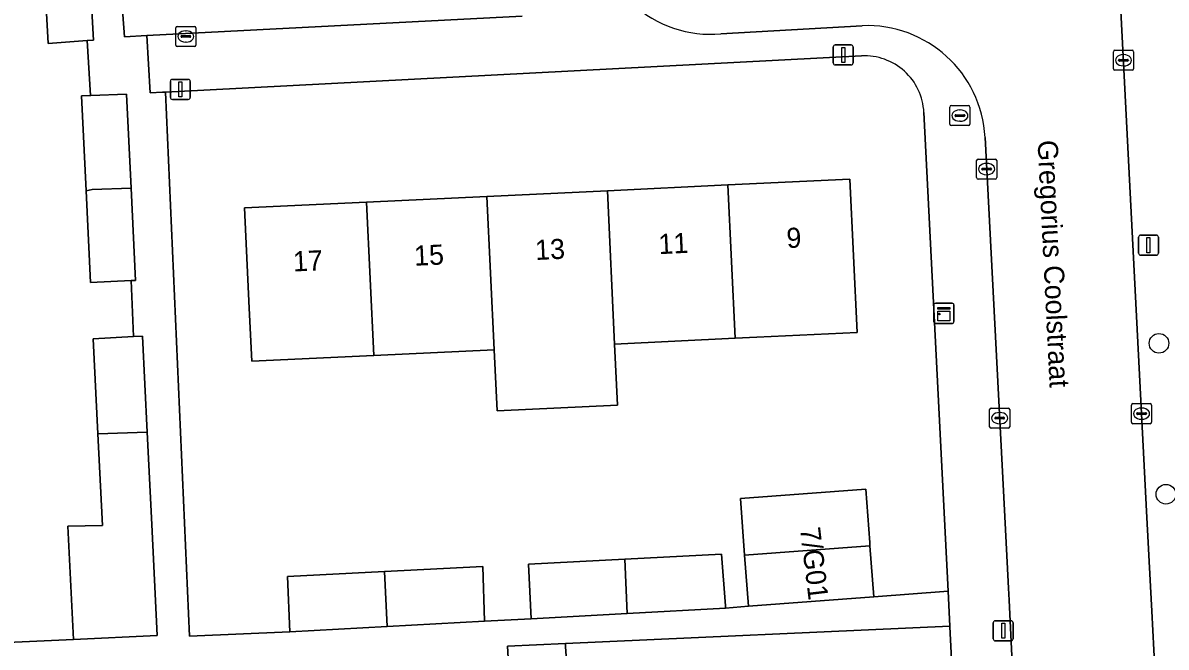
# Model space of a CAD drawing. Extents: x 160554 to 161248, y 385329 to 386506.
# Drawn here: x 160874.5 to 160931.4, y 385371.5 to 385402.6 of the extents above; entities that cross this region are included whole.
import ezdxf

# ---------------------------------------------------------------- set-up
doc = ezdxf.new("R2010")
doc.units = 0
for name, color, linetype in [('IMGEO_Boom', 7, 'Continuous'), ('IMGEO_Brandkraan', 7, 'Continuous'), ('IMGEO_Erf', 7, 'Continuous'), ('IMGEO_Kast', 7, 'Continuous'), ('IMGEO_Kolk', 7, 'Continuous'), ('IMGEO_Lichtmast', 7, 'Continuous'), ('IMGEO_Openbare_ruimte_label', 7, 'Continuous'), ('IMGEO_Pand', 7, 'Continuous'), ('IMGEO_Pand_nummerreeks', 7, 'Continuous'), ('IMGEO_Rijbaan_lokaal_open', 7, 'Continuous'), ('IMGEO_Rioolput', 7, 'Continuous'), ('IMGEO_Voetpad_open', 7, 'Continuous')]:
    doc.layers.add(name, color=color, linetype=linetype)

msp = doc.modelspace()

# ---------------------------------------------------------------- linework, layer by layer
at = {"layer": 'IMGEO_Boom'}
for centre in [(160931.04, 385386.641), (160931.387, 385379.124)]:
    msp.add_circle(centre, 0.489, dxfattribs=at)
at = {"layer": 'IMGEO_Brandkraan'}
for p, q in [((160920.632, 385397.558), (160920.632, 385398.41)), ((160920.707, 385398.484), (160921.559, 385398.484)), ((160920.934, 385398.027), (160921.332, 385398.027)), ((160921.12, 385398.264), (160921.145, 385398.264)), ((160921.633, 385398.41), (160921.633, 385397.558)), ((160921.559, 385397.484), (160920.707, 385397.484)), ((160920.891, 385397.978), (160920.891, 385397.99)), ((160921.329, 385397.941), (160920.931, 385397.941)), ((160921.143, 385397.704), (160921.118, 385397.704)), ((160921.375, 385397.99), (160921.375, 385397.978))]:
    msp.add_line(p, q, dxfattribs=at)
for points in [[(160920.632, 385397.558), (160920.632, 385398.41)], [(160920.707, 385398.484), (160921.559, 385398.484)], [(160921.633, 385398.41), (160921.633, 385397.558)], [(160921.559, 385397.484), (160920.707, 385397.484)]]:
    msp.add_lwpolyline(points, dxfattribs=at)
for centre, radius, start, end in [((160920.709, 385398.408), 0.0765, 91.552, 178.448), ((160920.709, 385398.408), 0.0765, 91.552, 178.448), ((160920.931, 385397.987), 0.0403, 85.8775, 175.7526), ((160921.336, 385397.989), 0.0386, 1.7309, 96.639), ((160921.557, 385398.408), 0.0765, 1.552, 88.448), ((160921.557, 385398.408), 0.0765, 1.552, 88.448), ((160920.709, 385397.56), 0.0765, 181.552, 268.448), ((160920.709, 385397.56), 0.0765, 181.552, 268.448), ((160920.928, 385397.977), 0.0366, 178.938, 274.7102), ((160921.332, 385397.984), 0.043, 264.8664, 352.4533), ((160921.557, 385397.56), 0.0765, 271.552, 358.448), ((160921.557, 385397.56), 0.0765, 271.552, 358.448)]:
    msp.add_arc(centre, radius, start, end, dxfattribs=at)
for centre, major_axis, ratio, start_param, end_param in [((160921.119, 385397.984), (-0.387, 0.002), 0.722429, 4.712389, 7.853982), ((160921.144, 385397.984), (-0.39, 0.002), 0.717154, 1.570796, 4.712389)]:
    msp.add_ellipse(centre, major_axis=major_axis, ratio=ratio, start_param=start_param, end_param=end_param, dxfattribs=at)
at = {"layer": 'IMGEO_Erf'}
for points in [[(160897.243, 385438.326), (160877.729, 385437.253), (160877.842, 385435.243), (160880.357, 385435.392), (160880.642, 385430.564), (160878.127, 385430.416), (160878.191, 385429.193), (160880.717, 385429.297), (160880.976, 385424.49), (160878.445, 385424.385), (160878.582, 385421.795), (160881.111, 385421.882), (160881.365, 385417.247), (160881.62, 385412.598), (160879.203, 385412.47), (160879.343, 385409.828), (160881.588, 385409.991), (160881.935, 385405.215), (160879.559, 385405.043), (160879.324, 385405.026), (160879.55, 385401.9), (160880.663, 385401.968), (160899.343, 385402.939)], [(160862.47, 385403.235), (160863.736, 385397.37), (160865.003, 385391.506), (160866.269, 385385.641), (160867.536, 385379.776), (160868.833, 385373.771), (160870.791, 385371.602), (160877.019, 385371.889), (160876.742, 385377.54), (160878.457, 385377.572), (160878.235, 385382.13), (160878.005, 385386.871), (160880.011, 385386.98), (160879.895, 385389.763), (160877.87, 385389.674), (160877.649, 385394.232), (160877.419, 385398.963), (160877.86, 385398.98), (160877.7, 385401.716), (160875.765, 385401.582), (160875.508, 385406.109)], [(160916.242, 385400.957), (160881.597, 385399.155), (160882.791, 385372.057), (160887.787, 385372.277), (160887.666, 385375.024), (160892.503, 385375.272), (160897.386, 385375.523), (160897.481, 385372.8), (160899.803, 385372.926), (160899.667, 385375.639), (160904.454, 385375.885), (160909.276, 385376.132), (160909.466, 385373.562), (160909.474, 385373.448), (160910.609, 385373.557), (160910.421, 385376.088), (160910.211, 385378.919)], [(160910.211, 385378.919), (160916.447, 385379.382), (160916.645, 385376.713), (160916.657, 385376.551), (160916.845, 385374.021), (160920.549, 385374.296), (160920.417, 385376.899), (160919.341, 385398.143)], [(160920.639, 385372.514), (160920.637, 385372.559), (160901.502, 385371.69), (160901.512, 385371.536), (160901.838, 385366.669), (160898.897, 385366.5), (160899.11, 385362.675), (160902.092, 385362.843), (160902.409, 385358.084), (160902.739, 385353.145), (160899.65, 385352.956), (160899.708, 385351.905), (160902.817, 385351.984), (160903.149, 385346.031), (160900.026, 385345.864), (160900.191, 385342.73), (160900.274, 385342.734), (160904.681, 385342.949), (160919.294, 385343.663)], [(160921.951, 385346.6), (160920.639, 385372.514)]]:
    msp.add_lwpolyline(points, dxfattribs=at)
msp.add_lwpolyline([(160897.957, 385386.321), (160891.964, 385386.036), (160885.894, 385385.748), (160885.769, 385388.391), (160885.532, 385393.385), (160891.601, 385393.673), (160897.594, 385393.958), (160903.588, 385394.242), (160909.581, 385394.527), (160915.656, 385394.815), (160916.019, 385387.178), (160911.025, 385386.941), (160909.944, 385386.89), (160903.951, 385386.605), (160904.095, 385383.568), (160898.101, 385383.284)], close=True, dxfattribs=at)
msp.add_arc((160916.386, 385398.002), 2.958, 2.7313, 92.7876, dxfattribs=at)
at = {"layer": 'IMGEO_Kast'}
for p, q in [((160919.835, 385387.711), (160919.835, 385388.552)), ((160919.835, 385388.552), (160919.835, 385387.711)), ((160919.91, 385388.636), (160920.751, 385388.636)), ((160920.751, 385388.636), (160919.91, 385388.636)), ((160920.835, 385388.561), (160920.835, 385387.72)), ((160920.835, 385387.72), (160920.835, 385388.561)), ((160920.76, 385387.636), (160919.919, 385387.636)), ((160919.919, 385387.636), (160920.76, 385387.636))]:
    msp.add_line(p, q, dxfattribs=at)
for points in [[(160920.03, 385388.426), (160920.63, 385388.426), (160920.63, 385388.341), (160920.03, 385388.341), (160920.03, 385388.426)], [(160920.03, 385388.251), (160920.63, 385388.251), (160920.63, 385387.762), (160920.03, 385387.762), (160920.03, 385388.251)]]:
    msp.add_lwpolyline(points, dxfattribs=at)
msp.add_circle((160920.114, 385388.1), 0.0377, dxfattribs=at)
for centre, start, end in [((160919.913, 385388.558), 92.4484, 184.2845), ((160919.913, 385388.558), 92.4484, 184.2845), ((160920.757, 385388.558), 2.4484, 94.2845), ((160920.757, 385388.558), 2.4484, 94.2845), ((160919.913, 385387.714), 182.4484, 274.2845), ((160919.913, 385387.714), 182.4484, 274.2845), ((160920.757, 385387.714), 272.4484, 4.2845), ((160920.757, 385387.714), 272.4484, 4.2845)]:
    msp.add_arc(centre, 0.0779, start, end, dxfattribs=at)
at = {"layer": 'IMGEO_Kolk'}
for p, q in [((160928.772, 385400.314), (160928.772, 385401.166)), ((160928.847, 385401.24), (160929.699, 385401.24)), ((160929.26, 385401.02), (160929.285, 385401.02)), ((160929.773, 385401.166), (160929.773, 385400.314)), ((160929.031, 385400.734), (160929.031, 385400.746)), ((160929.469, 385400.697), (160929.071, 385400.697)), ((160929.074, 385400.783), (160929.472, 385400.783)), ((160929.283, 385400.46), (160929.258, 385400.46)), ((160929.515, 385400.746), (160929.515, 385400.734)), ((160929.699, 385400.24), (160928.847, 385400.24)), ((160921.963, 385394.894), (160921.963, 385395.746)), ((160922.038, 385395.82), (160922.89, 385395.82)), ((160922.964, 385395.746), (160922.964, 385394.894)), ((160922.222, 385395.314), (160922.222, 385395.326)), ((160922.66, 385395.277), (160922.262, 385395.277)), ((160922.265, 385395.363), (160922.663, 385395.363)), ((160922.451, 385395.6), (160922.476, 385395.6)), ((160922.706, 385395.326), (160922.706, 385395.314)), ((160922.89, 385394.82), (160922.038, 385394.82)), ((160922.474, 385395.04), (160922.449, 385395.04)), ((160922.611, 385382.489), (160922.611, 385383.341)), ((160922.686, 385383.415), (160923.538, 385383.415)), ((160923.612, 385383.341), (160923.612, 385382.489)), ((160929.672, 385382.713), (160929.672, 385383.565)), ((160929.747, 385383.639), (160930.599, 385383.639)), ((160930.16, 385383.419), (160930.185, 385383.419)), ((160930.673, 385383.565), (160930.673, 385382.713)), ((160922.87, 385382.909), (160922.87, 385382.921)), ((160923.308, 385382.872), (160922.91, 385382.872)), ((160922.913, 385382.958), (160923.311, 385382.958)), ((160923.099, 385383.195), (160923.124, 385383.195)), ((160923.354, 385382.921), (160923.354, 385382.909)), ((160929.931, 385383.133), (160929.931, 385383.145)), ((160930.369, 385383.096), (160929.971, 385383.096)), ((160929.974, 385383.182), (160930.372, 385383.182)), ((160930.183, 385382.859), (160930.158, 385382.859)), ((160930.415, 385383.145), (160930.415, 385383.133)), ((160923.538, 385382.415), (160922.686, 385382.415)), ((160923.122, 385382.635), (160923.097, 385382.635)), ((160930.599, 385382.639), (160929.747, 385382.639))]:
    msp.add_line(p, q, dxfattribs=at)
for points in [[(160928.772, 385400.314), (160928.772, 385401.166)], [(160928.847, 385401.24), (160929.699, 385401.24)], [(160929.773, 385401.166), (160929.773, 385400.314)], [(160929.699, 385400.24), (160928.847, 385400.24)], [(160921.963, 385394.894), (160921.963, 385395.746)], [(160922.038, 385395.82), (160922.89, 385395.82)], [(160922.964, 385395.746), (160922.964, 385394.894)], [(160922.89, 385394.82), (160922.038, 385394.82)], [(160922.611, 385382.489), (160922.611, 385383.341)], [(160922.686, 385383.415), (160923.538, 385383.415)], [(160923.612, 385383.341), (160923.612, 385382.489)], [(160929.672, 385382.713), (160929.672, 385383.565)], [(160929.747, 385383.639), (160930.599, 385383.639)], [(160930.673, 385383.565), (160930.673, 385382.713)], [(160923.538, 385382.415), (160922.686, 385382.415)], [(160930.599, 385382.639), (160929.747, 385382.639)]]:
    msp.add_lwpolyline(points, dxfattribs=at)
for centre, radius, start, end in [((160928.849, 385401.164), 0.0765, 91.552, 178.448), ((160928.849, 385401.164), 0.0765, 91.552, 178.448), ((160929.697, 385401.164), 0.0765, 1.552, 88.448), ((160929.697, 385401.164), 0.0765, 1.552, 88.448), ((160928.849, 385400.316), 0.0765, 181.552, 268.448), ((160928.849, 385400.316), 0.0765, 181.552, 268.448), ((160929.071, 385400.743), 0.0403, 85.8775, 175.7526), ((160929.068, 385400.733), 0.0366, 178.938, 274.7102), ((160929.472, 385400.74), 0.043, 264.8664, 352.4533), ((160929.476, 385400.745), 0.0386, 1.7309, 96.639), ((160929.697, 385400.316), 0.0765, 271.552, 358.448), ((160929.697, 385400.316), 0.0765, 271.552, 358.448), ((160922.04, 385395.744), 0.0765, 91.552, 178.448), ((160922.04, 385395.744), 0.0765, 91.552, 178.448), ((160922.888, 385395.744), 0.0765, 1.552, 88.448), ((160922.888, 385395.744), 0.0765, 1.552, 88.448), ((160922.262, 385395.323), 0.0403, 85.8775, 175.7526), ((160922.259, 385395.313), 0.0366, 178.938, 274.7102), ((160922.663, 385395.32), 0.043, 264.8664, 352.4533), ((160922.667, 385395.325), 0.0386, 1.7309, 96.639), ((160922.04, 385394.896), 0.0765, 181.552, 268.448), ((160922.04, 385394.896), 0.0765, 181.552, 268.448), ((160922.888, 385394.896), 0.0765, 271.552, 358.448), ((160922.888, 385394.896), 0.0765, 271.552, 358.448), ((160922.688, 385383.339), 0.0765, 91.552, 178.448), ((160922.688, 385383.339), 0.0765, 91.552, 178.448), ((160923.536, 385383.339), 0.0765, 1.552, 88.448), ((160923.536, 385383.339), 0.0765, 1.552, 88.448), ((160929.749, 385383.563), 0.0765, 91.552, 178.448), ((160929.749, 385383.563), 0.0765, 91.552, 178.448), ((160930.597, 385383.563), 0.0765, 1.552, 88.448), ((160930.597, 385383.563), 0.0765, 1.552, 88.448), ((160922.91, 385382.918), 0.0403, 85.8775, 175.7526), ((160922.907, 385382.908), 0.0366, 178.938, 274.7102), ((160923.311, 385382.915), 0.043, 264.8664, 352.4533), ((160923.315, 385382.92), 0.0386, 1.7309, 96.639), ((160929.749, 385382.715), 0.0765, 181.552, 268.448), ((160929.749, 385382.715), 0.0765, 181.552, 268.448), ((160929.971, 385383.142), 0.0403, 85.8775, 175.7526), ((160929.968, 385383.132), 0.0366, 178.938, 274.7102), ((160930.372, 385383.139), 0.043, 264.8664, 352.4533), ((160930.376, 385383.144), 0.0386, 1.7309, 96.639), ((160930.597, 385382.715), 0.0765, 271.552, 358.448), ((160930.597, 385382.715), 0.0765, 271.552, 358.448), ((160922.688, 385382.491), 0.0765, 181.552, 268.448), ((160922.688, 385382.491), 0.0765, 181.552, 268.448), ((160923.536, 385382.491), 0.0765, 271.552, 358.448), ((160923.536, 385382.491), 0.0765, 271.552, 358.448)]:
    msp.add_arc(centre, radius, start, end, dxfattribs=at)
for centre, major_axis, ratio, start_param, end_param in [((160929.259, 385400.74), (-0.387, 0.002), 0.722429, 4.712389, 7.853982), ((160929.284, 385400.74), (-0.39, 0.002), 0.717154, 1.570796, 4.712389), ((160922.45, 385395.32), (-0.387, 0.002), 0.722429, 4.712389, 7.853982), ((160922.475, 385395.32), (-0.39, 0.002), 0.717154, 1.570796, 4.712389), ((160930.159, 385383.139), (-0.387, 0.002), 0.722429, 4.712389, 7.853982), ((160930.184, 385383.139), (-0.39, 0.002), 0.717154, 1.570796, 4.712389), ((160923.098, 385382.915), (-0.387, 0.002), 0.722429, 4.712389, 7.853982), ((160923.123, 385382.915), (-0.39, 0.002), 0.717154, 1.570796, 4.712389)]:
    msp.add_ellipse(centre, major_axis=major_axis, ratio=ratio, start_param=start_param, end_param=end_param, dxfattribs=at)
at = {"layer": 'IMGEO_Lichtmast'}
for p, q in [((160914.929, 385401.505), (160915.719, 385401.505)), ((160915.719, 385401.505), (160914.929, 385401.505)), ((160914.829, 385400.605), (160914.829, 385401.405)), ((160914.829, 385401.405), (160914.829, 385400.605)), ((160915.819, 385401.405), (160915.819, 385400.605)), ((160915.819, 385400.605), (160915.819, 385401.405)), ((160915.719, 385400.505), (160914.929, 385400.505)), ((160914.929, 385400.505), (160915.719, 385400.505)), ((160881.94, 385399.789), (160882.73, 385399.789)), ((160882.73, 385399.789), (160881.94, 385399.789)), ((160881.84, 385398.889), (160881.84, 385399.689)), ((160881.84, 385399.689), (160881.84, 385398.889)), ((160882.83, 385399.689), (160882.83, 385398.889)), ((160882.83, 385398.889), (160882.83, 385399.689)), ((160882.73, 385398.789), (160881.94, 385398.789)), ((160881.94, 385398.789), (160882.73, 385398.789)), ((160930.022, 385391.129), (160930.022, 385391.929)), ((160930.022, 385391.929), (160930.022, 385391.129)), ((160930.122, 385392.029), (160930.912, 385392.029)), ((160930.912, 385392.029), (160930.122, 385392.029)), ((160931.012, 385391.929), (160931.012, 385391.129)), ((160931.012, 385391.129), (160931.012, 385391.929)), ((160930.912, 385391.029), (160930.122, 385391.029)), ((160930.122, 385391.029), (160930.912, 385391.029)), ((160922.793, 385371.923), (160922.793, 385372.723)), ((160922.793, 385372.723), (160922.793, 385371.923)), ((160922.893, 385372.823), (160923.683, 385372.823)), ((160923.683, 385372.823), (160922.893, 385372.823)), ((160923.783, 385372.723), (160923.783, 385371.923)), ((160923.783, 385371.923), (160923.783, 385372.723)), ((160923.683, 385371.823), (160922.893, 385371.823)), ((160922.893, 385371.823), (160923.683, 385371.823))]:
    msp.add_line(p, q, dxfattribs=at)
for points in [[(160915.249, 385401.38), (160915.399, 385401.38), (160915.399, 385400.63), (160915.249, 385400.63), (160915.249, 385401.38)], [(160882.26, 385399.664), (160882.41, 385399.664), (160882.41, 385398.914), (160882.26, 385398.914), (160882.26, 385399.664)], [(160930.442, 385391.904), (160930.592, 385391.904), (160930.592, 385391.154), (160930.442, 385391.154), (160930.442, 385391.904)], [(160923.213, 385372.698), (160923.363, 385372.698), (160923.363, 385371.948), (160923.213, 385371.948), (160923.213, 385372.698)]]:
    msp.add_lwpolyline(points, dxfattribs=at)
for centre, start, end in [((160914.929, 385401.405), 90, 180), ((160914.929, 385401.405), 90, 180), ((160915.719, 385401.405), 0, 90), ((160915.719, 385401.405), 360, 90), ((160914.929, 385400.605), 180, 270), ((160914.929, 385400.605), 180, 270), ((160915.719, 385400.605), 270, 0), ((160915.719, 385400.605), 270, 0), ((160881.94, 385399.689), 90, 180), ((160881.94, 385399.689), 90, 180), ((160882.73, 385399.689), 0, 90), ((160882.73, 385399.689), 360, 90), ((160881.94, 385398.889), 180, 270), ((160881.94, 385398.889), 180, 270), ((160882.73, 385398.889), 270, 0), ((160882.73, 385398.889), 270, 0), ((160930.122, 385391.929), 90, 180), ((160930.122, 385391.929), 90, 180), ((160930.912, 385391.929), 0, 90), ((160930.912, 385391.929), 360, 90), ((160930.122, 385391.129), 180, 270), ((160930.122, 385391.129), 180, 270), ((160930.912, 385391.129), 270, 0), ((160930.912, 385391.129), 270, 0), ((160922.893, 385372.723), 90, 180), ((160922.893, 385372.723), 90, 180), ((160923.683, 385372.723), 0, 90), ((160923.683, 385372.723), 360, 90), ((160922.893, 385371.923), 180, 270), ((160922.893, 385371.923), 180, 270), ((160923.683, 385371.923), 270, 0), ((160923.683, 385371.923), 270, 0)]:
    msp.add_arc(centre, 0.1, start, end, dxfattribs=at)
at = {"layer": 'IMGEO_Pand'}
for points in [[(160877.769, 385406.191), (160875.508, 385406.109), (160875.765, 385401.582), (160877.7, 385401.716), (160878.016, 385401.738)], [(160877.86, 385398.98), (160877.419, 385398.963), (160877.649, 385394.232), (160877.957, 385394.299), (160879.885, 385394.368), (160879.655, 385399.051), (160877.878, 385398.981)], [(160909.944, 385386.89), (160911.025, 385386.941), (160916.019, 385387.178), (160915.656, 385394.815), (160909.581, 385394.527)], [(160879.885, 385394.368), (160877.957, 385394.299), (160877.649, 385394.232), (160877.87, 385389.674), (160879.895, 385389.763), (160880.111, 385389.773)], [(160903.588, 385394.242), (160897.594, 385393.958), (160897.957, 385386.321), (160898.101, 385383.284), (160904.095, 385383.568), (160903.951, 385386.605)], [(160903.951, 385386.605), (160909.944, 385386.89), (160909.581, 385394.527), (160903.588, 385394.242)], [(160891.601, 385393.673), (160885.532, 385393.385), (160885.769, 385388.391), (160885.894, 385385.748), (160891.964, 385386.036)], [(160891.964, 385386.036), (160897.957, 385386.321), (160897.594, 385393.958), (160891.601, 385393.673)], [(160880.011, 385386.98), (160878.005, 385386.871), (160878.235, 385382.13), (160880.687, 385382.218), (160880.452, 385387.004)], [(160880.687, 385382.218), (160878.235, 385382.13), (160878.457, 385377.572), (160876.742, 385377.54), (160877.019, 385371.889), (160881.182, 385372.092), (160880.912, 385377.617)], [(160910.421, 385376.088), (160916.657, 385376.551), (160916.645, 385376.713), (160916.447, 385379.382), (160910.211, 385378.919)], [(160910.609, 385373.557), (160916.845, 385374.021), (160916.657, 385376.551), (160910.421, 385376.088)], [(160904.454, 385375.885), (160899.667, 385375.639), (160899.803, 385372.926), (160904.582, 385373.184)], [(160904.582, 385373.184), (160909.474, 385373.448), (160909.466, 385373.562), (160909.276, 385376.132), (160904.454, 385375.885)], [(160892.503, 385375.272), (160887.666, 385375.024), (160887.787, 385372.277), (160892.633, 385372.538)], [(160892.633, 385372.538), (160897.481, 385372.8), (160897.386, 385375.523), (160892.503, 385375.272)], [(160898.897, 385366.5), (160901.838, 385366.669), (160901.512, 385371.536), (160901.502, 385371.69), (160898.616, 385371.559)]]:
    msp.add_lwpolyline(points, close=True, dxfattribs=at)
at = {"layer": 'IMGEO_Rijbaan_lokaal_open'}
for points in [[(160930.876, 385369.442), (160930.677, 385373.303), (160930.613, 385374.533), (160930.421, 385378.278), (160928.798, 385410.012), (160927.711, 385434.087)], [(160909.24, 385402.054), (160916.263, 385402.46)], [(160922.383, 385396.893), (160923.352, 385378.327), (160923.555, 385374.442), (160923.586, 385373.849), (160925.003, 385344.077), (160932.172, 385344.383), (160930.876, 385369.442)]]:
    msp.add_lwpolyline(points, dxfattribs=at)
for centre, radius, start, end in [((160908.738, 385407.794), 5.762, 179.9394, 274.9999), ((160916.512, 385396.586), 5.879, 2.9934, 92.4248)]:
    msp.add_arc(centre, radius, start, end, dxfattribs=at)
at = {"layer": 'IMGEO_Rioolput'}
for p, q in [((160882.109, 385401.499), (160882.109, 385402.351)), ((160882.184, 385402.425), (160883.036, 385402.425)), ((160882.597, 385402.205), (160882.622, 385402.205)), ((160883.11, 385402.351), (160883.11, 385401.499)), ((160882.368, 385401.919), (160882.368, 385401.931)), ((160882.806, 385401.882), (160882.408, 385401.882)), ((160882.411, 385401.968), (160882.809, 385401.968)), ((160882.62, 385401.645), (160882.595, 385401.645)), ((160882.852, 385401.931), (160882.852, 385401.919)), ((160883.036, 385401.425), (160882.184, 385401.425))]:
    msp.add_line(p, q, dxfattribs=at)
for points in [[(160882.109, 385401.499), (160882.109, 385402.351)], [(160882.184, 385402.425), (160883.036, 385402.425)], [(160883.11, 385402.351), (160883.11, 385401.499)], [(160883.036, 385401.425), (160882.184, 385401.425)]]:
    msp.add_lwpolyline(points, dxfattribs=at)
for centre, radius, start, end in [((160882.186, 385402.349), 0.0765, 91.552, 178.448), ((160882.186, 385402.349), 0.0765, 91.552, 178.448), ((160883.034, 385402.349), 0.0765, 1.552, 88.448), ((160883.034, 385402.349), 0.0765, 1.552, 88.448), ((160882.186, 385401.501), 0.0765, 181.552, 268.448), ((160882.186, 385401.501), 0.0765, 181.552, 268.448), ((160882.408, 385401.928), 0.0403, 85.8775, 175.7526), ((160882.405, 385401.918), 0.0366, 178.938, 274.7102), ((160882.809, 385401.925), 0.043, 264.8664, 352.4533), ((160882.813, 385401.93), 0.0386, 1.7309, 96.639), ((160883.034, 385401.501), 0.0765, 271.552, 358.448), ((160883.034, 385401.501), 0.0765, 271.552, 358.448)]:
    msp.add_arc(centre, radius, start, end, dxfattribs=at)
for centre, major_axis, ratio, start_param, end_param in [((160882.596, 385401.925), (-0.387, 0.002), 0.722429, 4.712389, 7.853982), ((160882.621, 385401.925), (-0.39, 0.002), 0.717154, 1.570796, 4.712389)]:
    msp.add_ellipse(centre, major_axis=major_axis, ratio=ratio, start_param=start_param, end_param=end_param, dxfattribs=at)
at = {"layer": 'IMGEO_Voetpad_open'}
for points in [[(160932.057, 385407.596), (160929.105, 385465.306), (160926.084, 385465.091), (160927.066, 385445.771), (160927.07, 385445.742), (160927.718, 385434.204), (160927.711, 385434.087), (160928.798, 385410.012), (160930.421, 385378.278), (160930.613, 385374.533), (160930.677, 385373.303), (160930.876, 385369.442), (160932.172, 385344.383), (160938.642, 385344.628), (160938.716, 385344.635)], [(160877.769, 385406.191), (160878.016, 385401.738), (160877.7, 385401.716), (160877.86, 385398.98), (160877.878, 385398.981), (160879.655, 385399.051), (160879.885, 385394.368), (160880.111, 385389.773), (160879.895, 385389.763), (160880.011, 385386.98), (160880.452, 385387.004), (160880.687, 385382.218), (160880.912, 385377.617), (160881.182, 385372.092), (160877.019, 385371.889), (160870.791, 385371.602)], [(160898.897, 385366.5), (160898.616, 385371.559), (160901.502, 385371.69), (160920.637, 385372.559), (160920.549, 385374.296), (160916.845, 385374.021), (160910.609, 385373.557), (160909.474, 385373.448), (160904.582, 385373.184), (160899.803, 385372.926), (160897.481, 385372.8), (160892.633, 385372.538), (160887.787, 385372.277), (160882.791, 385372.057), (160881.597, 385399.155), (160881.45, 385399.147), (160880.838, 385399.115), (160880.663, 385401.968), (160879.55, 385401.9), (160879.324, 385405.026)], [(160899.343, 385402.939), (160880.663, 385401.968), (160880.838, 385399.115), (160881.45, 385399.147), (160881.597, 385399.155), (160916.242, 385400.957)], [(160916.263, 385402.46), (160909.24, 385402.054)], [(160919.341, 385398.143), (160920.417, 385376.899), (160920.549, 385374.296), (160920.637, 385372.559), (160920.639, 385372.514), (160921.951, 385346.6)], [(160923.586, 385373.849), (160923.555, 385374.442), (160923.352, 385378.327), (160922.383, 385396.893)], [(160919.294, 385343.663), (160919.392, 385343.664), (160925.003, 385344.077), (160923.586, 385373.849)]]:
    msp.add_lwpolyline(points, dxfattribs=at)
for centre, radius, start, end in [((160908.738, 385407.794), 5.762, 179.9394, 274.9999), ((160916.512, 385396.586), 5.879, 2.9934, 92.4248), ((160916.386, 385398.002), 2.958, 2.7313, 92.7876)]:
    msp.add_arc(centre, radius, start, end, dxfattribs=at)

# ---------------------------------------------------------------- texts
at = {"layer": 'IMGEO_Openbare_ruimte_label'}
msp.add_text('Gregorius Coolstraat', height=1, rotation=272.8081, dxfattribs=at).set_placement((160924.998, 385396.741))
at = {"layer": 'IMGEO_Pand_nummerreeks'}
for s, rotation, p in [('9', 2.7178, (160912.524, 385391.382)), ('13', 2.7158, (160900.015, 385390.788)), ('11', 2.7178, (160906.153, 385391.08)), ('17', 2.7178, (160887.965, 385390.216)), ('15', 2.7178, (160893.99, 385390.502)), ('7/G01', 276.8428, (160913.175, 385377.428))]:
    msp.add_text(s, height=1, rotation=rotation, dxfattribs=at).set_placement(p)

doc.saveas('drawing.dxf')
